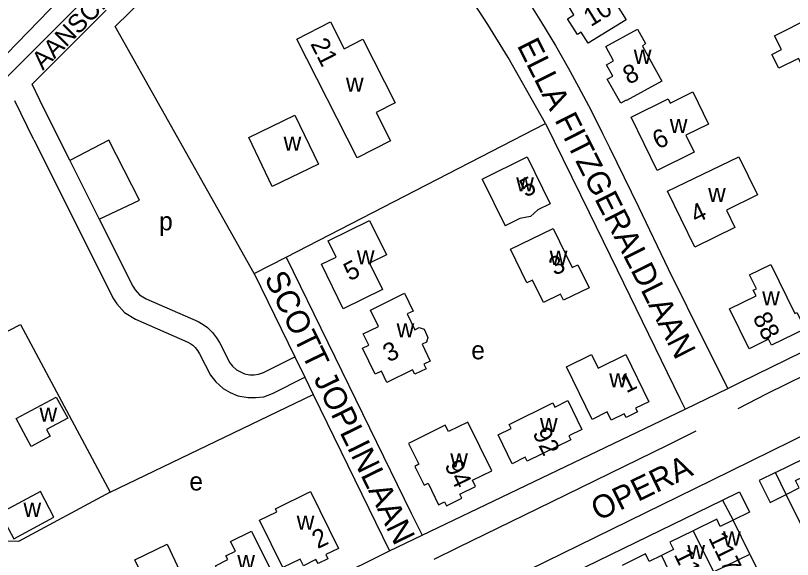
# Model space of a CAD drawing. Extents: x 159441 to 162086, y 388175 to 389787.
# Drawn here: x 160862.3 to 161032.2, y 389113.7 to 389232.6 of the extents above; entities that cross this region are included whole.
import ezdxf

# ---------------------------------------------------------------- set-up
doc = ezdxf.new("R2010")
doc.units = 0
for name, color, linetype in [('BLT_Basislijn', 7, 'Continuous'), ('BLT_Bebouwing', 7, 'Continuous'), ('BLT_Centroide', 7, 'Continuous'), ('BLT_Huisnummer', 7, 'Continuous'), ('BLT_Huisnummer_ tussenligend', 7, 'Continuous'), ('BLT_Onderverdeling_panden', 7, 'Continuous'), ('BLT_Straatnaam', 7, 'Continuous'), ('BLT_Straatnaam_verkleind', 7, 'Continuous')]:
    doc.layers.add(name, color=color, linetype=linetype)

msp = doc.modelspace()

# ---------------------------------------------------------------- linework, layer by layer
at = {"layer": 'BLT_Basislijn'}
for p, q in [((160903.46, 389249.18), (160884.11, 389230.24)), ((160882.12, 389233.78), (160865.95, 389217.59)), ((160914.48, 389176.21), (160884.11, 389230.24)), ((160867.66, 389214.14), (160865.95, 389217.59)), ((160874.21, 389200.92), (160867.66, 389214.14)), ((160866.37, 389205.47), (160862.17, 389213.96)), ((160921.49, 389179.8), (160978.18, 389209.02)), ((160866.37, 389205.47), (160876.16, 389185.86)), ((160874.21, 389200.92), (160880.63, 389188.1)), ((160914.48, 389176.21), (160921.49, 389179.8)), ((160914.48, 389176.21), (160923.37, 389158.04)), ((161014.55, 389131.09), (161100.59, 389173.15)), ((160923.37, 389158.04), (160925.57, 389153.55)), ((160925.57, 389153.55), (160927.41, 389149.78)), ((160927.41, 389149.78), (160944.14, 389115.59)), ((160883.3, 389066.81), (161014.55, 389131.09)), ((161022.89, 389114.91), (161029.44, 389101.75))]:
    msp.add_line(p, q, dxfattribs=at)
for points in [[(160921.3, 389287.02), (160857.93, 389221.78), (160845.15, 389210.07)], [(160937.35, 389284.57), (160945.11, 389275.42), (160951.95, 389267.34), (160958.73, 389258.8), (160960.79, 389255.99), (160965.14, 389249.87), (160968.34, 389245.34), (160971.7, 389240.18), (160973.69, 389237), (160977.37, 389231.09), (160980.37, 389226.03), (160983.16, 389221.18), (160985.43, 389217.02), (160988.17, 389211.86), (160990.67, 389206.86), (160992.19, 389203.74), (160998.53, 389190.78), (161005.02, 389177.22), (161013.26, 389160.63), (161018.06, 389151.09)], [(160924.56, 389283.36), (160860.89, 389219.59), (160850.45, 389209.88), (160846.63, 389207.03)], [(160978.18, 389209.02), (160970.07, 389223.42), (160965.64, 389230.63), (160958.65, 389241.38), (160952.74, 389249.79), (160950.38, 389253.13), (160941.63, 389264)], [(160978.18, 389209.02), (160987.78, 389189.54), (160993.89, 389177.03), (161007.59, 389148.95), (161008.74, 389146.55)], [(160880.63, 389188.1), (160889.42, 389192.29), (160882.75, 389205.35), (160874.21, 389200.92)], [(160880.63, 389188.1), (160887.95, 389173.45), (160888.48, 389172.64), (160889.42, 389171.56), (160890.88, 389170.68), (160902.24, 389165.74), (160903.36, 389165.1), (160904.34, 389164.4), (160905.39, 389163.36), (160906.27, 389162.21), (160906.91, 389161.17), (160909.21, 389156.72), (160909.79, 389155.95), (160910.66, 389155.18), (160911.49, 389154.71), (160912.39, 389154.31), (160913.57, 389154.12), (160914.5, 389154.12), (160915.49, 389154.23), (160916.53, 389154.59), (160923.37, 389158.04)], [(160876.16, 389185.86), (160883.61, 389170.95), (160884.48, 389169.62), (160886.16, 389167.68), (160888.58, 389166.23), (160900, 389161.26), (160900.66, 389160.88), (160901.11, 389160.56), (160901.63, 389160.06), (160902.14, 389159.38), (160902.55, 389158.71), (160904.97, 389154.05), (160906.1, 389152.54), (160907.74, 389151.08), (160909.25, 389150.24), (160910.96, 389149.48), (160913.18, 389149.12), (160914.77, 389149.12), (160916.6, 389149.31), (160918.5, 389149.99), (160925.57, 389153.55)], [(160921.49, 389179.8), (160948.86, 389123.85), (160951.24, 389119.03)], [(161018.06, 389151.09), (161020.88, 389152.46), (161071.79, 389177.39), (161074.53, 389178.69)], [(161076.48, 389174.62), (161052.13, 389162.45), (161026.63, 389149.94), (161020.3, 389146.63)], [(161028.49, 389132.77), (161102.82, 389169)], [(160836.29, 389151.2), (160863.45, 389165.11), (160883.03, 389128.47)], [(160883.03, 389128.47), (160927.41, 389149.78)], [(161008.74, 389146.55), (161018.06, 389151.09)], [(160951.24, 389119.03), (161008.74, 389146.55)], [(161011.06, 389141.8), (161004.79, 389138.68), (160976.49, 389124.82), (160959.15, 389116.36), (160953.83, 389113.76)], [(161028.49, 389132.77), (161024.95, 389131), (161027.35, 389126.22), (161030.86, 389127.97)], [(161030.86, 389127.97), (161028.49, 389132.77)], [(160883.03, 389128.47), (160862.97, 389117.64), (160827.98, 389118.2), (160823.19, 389127.71)], [(161016.93, 389126.67), (161020.61, 389128.51), (161022.82, 389124.09), (161019.27, 389122.31)], [(160954.44, 389096.32), (161016.93, 389126.67)], [(161016.93, 389126.67), (161019.27, 389122.31)], [(160944.14, 389115.59), (160951.24, 389119.03)], [(160867.32, 389077.42), (160944.14, 389115.59)]]:
    msp.add_lwpolyline(points, dxfattribs=at)
at = {"layer": 'BLT_Bebouwing'}
for p, q in [((161028.3, 389228.21), (161036.32, 389232.26)), ((160964.36, 389196.88), (160969.39, 389186.64)), ((161034.48, 389120.57), (161030.86, 389127.97)), ((161022.89, 389114.91), (161019.27, 389122.31)), ((161014.93, 389111.02), (161022.89, 389114.91))]:
    msp.add_line(p, q, dxfattribs=at)
for points in [[(160991.67, 389244.08), (160995.54, 389237.84), (160993, 389236.26), (160995.83, 389231.68), (160987.54, 389226.54), (160986.03, 389228.97), (160985.19, 389228.45), (160983.06, 389231.86), (160984.44, 389232.73), (160982.99, 389235.06), (160984.96, 389236.28), (160983.33, 389238.92)], [(160923.82, 389227.45), (160931.18, 389231.2), (160934.18, 389225.33), (160938.27, 389227.41), (160945.32, 389213.55), (160941.18, 389211.45), (160944.35, 389205.22), (160937.03, 389201.5)], [(160998.34, 389229.64), (161000.09, 389226.49), (160999.39, 389225.89), (161003.62, 389218.29), (160995.93, 389214.01), (160995.87, 389214.12), (160994.65, 389213.44), (160991.73, 389218.68), (160992.95, 389219.36), (160991.55, 389221.87), (160993.11, 389222.73), (160991.43, 389225.81)], [(161010.4, 389215.92), (161013.82, 389208.89), (161008.89, 389206.46), (161010.73, 389202.73), (161002.61, 389198.72), (160996.96, 389210.41), (161005.06, 389214.39), (161005.5, 389213.49)], [(160923.41, 389210.83), (160928.57, 389200.13), (160918.48, 389195.27), (160913.33, 389205.98)], [(161004.89, 389194.24), (161020.49, 389201.75), (161024.58, 389193.4), (161017.78, 389190.07), (161019.62, 389186.3), (161010.86, 389182.02)], [(160930.68, 389183.4), (160939.71, 389187.83), (160943.42, 389180.28), (160939.74, 389178.48), (160942.57, 389172.71), (160933.98, 389168.49), (160929.21, 389178.27), (160932.42, 389179.81)], [(160979.86, 389186.08), (160984.03, 389177.55), (160985.29, 389178.16), (160987.73, 389173.13), (160982.14, 389170.41), (160981.52, 389171.69), (160977.77, 389169.87), (160975.39, 389174.78), (160974.12, 389174.16), (160970.54, 389181.55)], [(161027.45, 389178.23), (161032.72, 389167.51), (161033.19, 389167.73), (161034.96, 389164.13), (161027.64, 389160.55), (161026.99, 389161.88), (161022.75, 389159.79), (161018.46, 389168.53), (161024.24, 389171.37), (161023.64, 389172.58), (161024.32, 389172.91), (161022.83, 389175.96)], [(160939.93, 389168.25), (160947.4, 389171.91), (160949.29, 389168.03), (160947.99, 389167.39), (160949.67, 389163.96), (160950.61, 389164.42), (160951.65, 389164.06), (160952.52, 389162.28), (160952.17, 389161.23), (160951.22, 389160.77), (160953.03, 389157.07), (160951.63, 389156.39), (160952.11, 389155.41), (160949.63, 389154.2), (160949.15, 389155.18), (160943.53, 389152.43), (160942.34, 389154.88), (160940.96, 389154.2), (160938.19, 389159.92), (160939.56, 389160.59), (160938.37, 389163.04), (160941.68, 389164.66)], [(160988.29, 389158.55), (160989.74, 389155.57), (160995.77, 389158.5), (161000.82, 389148.18), (160997.92, 389146.82), (160998.3, 389146.01), (160995.84, 389144.79), (160995.45, 389145.6), (160992.57, 389144.18), (160991.68, 389145.97), (160988.44, 389144.36), (160982.83, 389155.86)], [(160983.1, 389148.46), (160986.18, 389142.16), (160983.32, 389140.76), (160983.75, 389139.88), (160974.23, 389135.2), (160973.79, 389136.09), (160970.92, 389134.67), (160967.83, 389140.98), (160970.7, 389142.38), (160970.27, 389143.27), (160979.79, 389147.94), (160980.22, 389147.05)], [(160858.97, 389123.85), (160861.96, 389118.27), (160870.72, 389122.97), (160867.81, 389128.59)], [(160926.86, 389128.58), (160932.95, 389116.16), (160930.2, 389114.8), (160930.65, 389113.9), (160928.48, 389112.83), (160928.03, 389113.73), (160925.27, 389112.37), (160924.57, 389113.81), (160920.77, 389111.95), (160915.68, 389122.32), (160919.46, 389124.18), (160919.16, 389124.8)], [(160913.95, 389119.92), (160918.58, 389110.51), (160915.7, 389109.1), (160916.68, 389107.09), (160912.9, 389105.22), (160912.63, 389105.77), (160906.26, 389102.62), (160903.09, 389109.1), (160906.78, 389110.9), (160906.05, 389112.38), (160908.75, 389113.7), (160908.35, 389114.52), (160910.42, 389115.53), (160909.37, 389117.69)], [(160895.46, 389117.05), (160898.29, 389111.21), (160895.15, 389109.67), (160900.11, 389099.52), (160896.98, 389097.98), (160897.73, 389096.47), (160893.2, 389094.25), (160892.48, 389095.77), (160889.31, 389094.21), (160884.93, 389103.23), (160891.85, 389106.59), (160888.43, 389113.63)]]:
    msp.add_lwpolyline(points, close=True, dxfattribs=at)
for points in [[(161036.32, 389232.26), (161037.86, 389229.22), (161041.2, 389230.92), (161042.71, 389227.92), (161043.53, 389228.33), (161045.02, 389225.39), (161044.24, 389225.01), (161045.71, 389221.99), (161040.59, 389219.4), (161041, 389218.6), (161037.79, 389216.98), (161037.39, 389217.78), (161036.5, 389217.33), (161033.5, 389223.24), (161029.23, 389221.08), (161027.7, 389224.11), (161029.83, 389225.19), (161028.3, 389228.21)], [(160964.36, 389196.88), (160974.23, 389201.73), (160979.27, 389191.49), (160976.55, 389190.15), (160974.9, 389188.69), (160972.63, 389188.23), (160969.39, 389186.64)], [(160865.75, 389138.46), (160862.51, 389144.52), (160871.24, 389149.2), (160873.78, 389144.63), (160869.12, 389142.13), (160869.9, 389140.69), (160865.75, 389138.46)], [(160959.92, 389127.12), (160959.48, 389128), (160962.93, 389129.69), (160962.26, 389131.06), (160966.51, 389133.14), (160961.26, 389143.78), (160957, 389141.68), (160956.31, 389143.07), (160948.26, 389139.09), (160950.54, 389134.53), (160949.66, 389134.09), (160951.68, 389129.95), (160952.57, 389130.39), (160954.85, 389125.7), (160956.15, 389126.34), (160956.57, 389125.46), (160959.92, 389127.12)], [(161030.86, 389127.97), (161033.7, 389129.36), (161032.91, 389130.98), (161038.03, 389133.48)], [(161019.27, 389122.31), (161016.43, 389120.92), (161015.64, 389122.54), (161010.52, 389120.03)], [(161010.52, 389120.03), (161005.4, 389117.53), (161006.19, 389115.91), (161003.54, 389114.62)], [(161003.54, 389114.62), (161000.89, 389113.32), (161000.1, 389114.94), (160994.98, 389112.43)]]:
    msp.add_lwpolyline(points, dxfattribs=at)
at = {"layer": 'BLT_Onderverdeling_panden'}
for p, q in [((161010.52, 389120.03), (161014.93, 389111.02)), ((161003.54, 389114.62), (161007.16, 389107.22))]:
    msp.add_line(p, q, dxfattribs=at)

# ---------------------------------------------------------------- texts
at = {"layer": 'BLT_Centroide'}
for s, p in [('w', (160997.52, 389222.05)), ('w', (160934.58, 389215.94)), ('w', (161005.39, 389206.91)), ('w', (160920.95, 389203.06)), ('w', (160971.81, 389194.17)), ('w', (161013.77, 389191.88)), ('p', (160893.74, 389185.67)), ('w', (160936.97, 389178.23)), ('w', (160979.14, 389178.12)), ('w', (161025.59, 389169.25)), ('w', (160945.66, 389162.27)), ('e', (160961.99, 389157.48)), ('w', (160992.14, 389151.38)), ('w', (160867.58, 389143.84)), ('w', (160977, 389141.56)), ('w', (160957.39, 389133.88)), ('e', (160900.35, 389128.83)), ('w', (160864.07, 389123.05)), ('w', (160923.81, 389120.25)), ('w', (161017.04, 389116.78)), ('w', (161009.23, 389113.81)), ('w', (160910.83, 389111.64))]:
    msp.add_text(s, height=4, dxfattribs=at).set_placement(p)
at = {"layer": 'BLT_Huisnummer'}
for s, rotation, p in [('10', 31.8173, (160988.12, 389230.06)), ('21', 296.9821, (160926.74, 389226.43)), ('8', 25.6217, (160996.35, 389217.46)), ('6', 25.6217, (161002.81, 389203.29)), ('5', 27.0117, (160973.88, 389192.77)), ('4', 25.7203, (161011.12, 389187.11)), ('3', 26.0692, (160980.23, 389175.68)), ('5', 27.0117, (160935.38, 389174.49)), ('88', 296.0629, (161023.44, 389166.63)), ('3', 26.0692, (160943.9, 389156.75)), ('1', 26.0527, (160995.87, 389150.02)), ('92', 296.0416, (160975.3, 389141.4)), ('94', 295.644, (160956.06, 389134.35)), ('2', 26.0658, (160928.4, 389115.98)), ('117', 296.0802, (161013.74, 389118.49))]:
    msp.add_text(s, height=4, rotation=rotation, dxfattribs=at).set_placement(p)
at = {"layer": 'BLT_Huisnummer_ tussenligend'}
msp.add_text('119', height=4, rotation=296.0802, dxfattribs=at).set_placement((161006.21, 389114.83))
at = {"layer": 'BLT_Straatnaam'}
for s, rotation, p in [('ELLA FITZGERALDLAAN', 296.8591, (160971.9, 389226.07)), ('SCOTT JOPLINLAAN', 296.0629, (160916.66, 389175.26)), ('OPERA', 25.8394, (160989.73, 389122.08))]:
    msp.add_text(s, height=5, rotation=rotation, dxfattribs=at).set_placement(p)
at = {"layer": 'BLT_Straatnaam_verkleind'}
msp.add_text('AANSCHOT', height=4, rotation=45.2118, dxfattribs=at).set_placement((160868.32, 389220.49))

doc.saveas('drawing.dxf')
